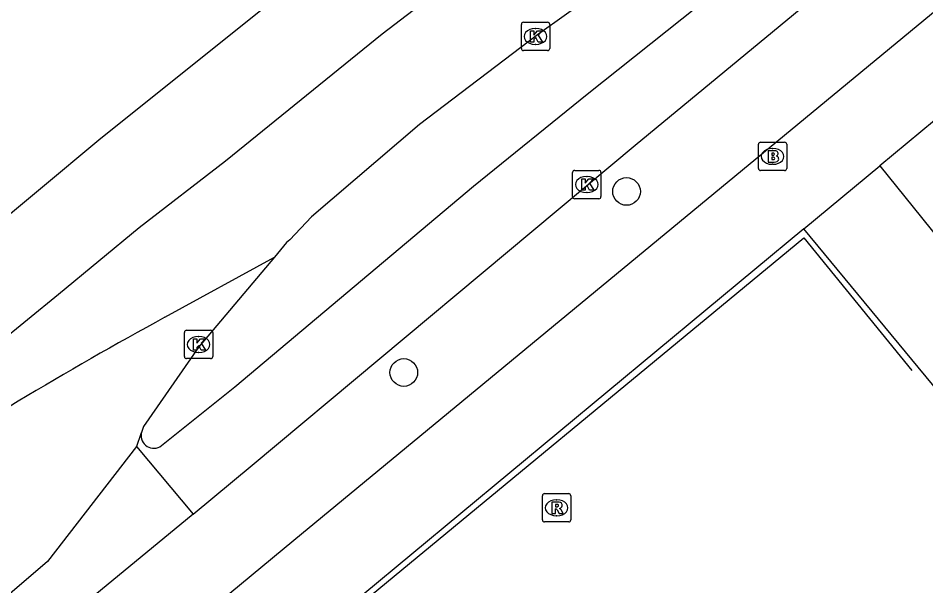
# Model space of a CAD drawing. Extents: x 162347 to 162868, y 381221 to 381813.
# Drawn here: x 162449.62 to 162481.67, y 381748.27 to 381768.31 of the extents above; entities that cross this region are included whole.
import ezdxf

# ---------------------------------------------------------------- set-up
doc = ezdxf.new("R2010")
doc.units = 0
for name, color, linetype in [('IMGEO_Boom', 7, 'Continuous'), ('IMGEO_Brandkraan', 7, 'Continuous'), ('IMGEO_Fietspad_open', 7, 'Continuous'), ('IMGEO_Hek', 7, 'Continuous'), ('IMGEO_Kolk', 7, 'Continuous'), ('IMGEO_Rijbaan_lokaal_open', 7, 'Continuous'), ('IMGEO_Rijbaan_regionaal_gesloten', 7, 'Continuous'), ('IMGEO_Rioolput', 7, 'Continuous'), ('IMGEO_Voetpad_open', 7, 'Continuous')]:
    doc.layers.add(name, color=color, linetype=linetype)

msp = doc.modelspace()

# ---------------------------------------------------------------- linework, layer by layer
at = {"layer": 'IMGEO_Boom'}
for centre in [(162471.099, 381762.191), (162463.235, 381755.798)]:
    msp.add_circle(centre, 0.489, dxfattribs=at)
at = {"layer": 'IMGEO_Brandkraan'}
for p, q in [((162475.754, 381763.004), (162475.754, 381763.856)), ((162475.829, 381763.93), (162476.681, 381763.93)), ((162476.242, 381763.71), (162476.267, 381763.71)), ((162476.755, 381763.856), (162476.755, 381763.004)), ((162476.265, 381763.15), (162476.24, 381763.15)), ((162476.681, 381762.93), (162475.829, 381762.93))]:
    msp.add_line(p, q, dxfattribs=at)
for points in [[(162475.754, 381763.004), (162475.754, 381763.856)], [(162475.829, 381763.93), (162476.681, 381763.93)], [(162476.755, 381763.856), (162476.755, 381763.004)], [(162476.102, 381763.63), (162476.102, 381763.23), (162476.315, 381763.23)], [(162476.333, 381763.63), (162476.102, 381763.63)], [(162476.281, 381763.549), (162476.227, 381763.549), (162476.227, 381763.473)], [(162476.227, 381763.473), (162476.28, 381763.473)], [(162476.289, 381763.397), (162476.227, 381763.397), (162476.227, 381763.316)], [(162476.227, 381763.316), (162476.289, 381763.316)], [(162476.681, 381762.93), (162475.829, 381762.93)]]:
    msp.add_lwpolyline(points, dxfattribs=at)
for centre, radius, start, end in [((162475.831, 381763.854), 0.0765, 91.552, 178.448), ((162475.831, 381763.854), 0.0765, 91.552, 178.448), ((162476.679, 381763.854), 0.0765, 1.552, 88.448), ((162476.679, 381763.854), 0.0765, 1.552, 88.448), ((162476.282, 381763.511), 0.0379, 267.8285, 90.9355), ((162476.29, 381763.356), 0.0404, 269.8759, 90.5077), ((162476.337, 381763.485), 0.145, 59.4692, 91.5367), ((162476.362, 381763.532), 0.0922, 285.5137, 58.1501), ((162476.367, 381763.34), 0.105, 301.3115, 78.989), ((162476.321, 381763.481), 0.251, 268.6676, 293.5347), ((162475.831, 381763.006), 0.0765, 181.552, 268.448), ((162475.831, 381763.006), 0.0765, 181.552, 268.448), ((162476.679, 381763.006), 0.0765, 271.552, 358.448), ((162476.679, 381763.006), 0.0765, 271.552, 358.448)]:
    msp.add_arc(centre, radius, start, end, dxfattribs=at)
for centre, major_axis, ratio, start_param, end_param in [((162476.241, 381763.43), (-0.387, 0.002), 0.722429, 4.712389, 7.853982), ((162476.266, 381763.43), (-0.39, 0.002), 0.717154, 1.570796, 4.712389)]:
    msp.add_ellipse(centre, major_axis=major_axis, ratio=ratio, start_param=start_param, end_param=end_param, dxfattribs=at)
at = {"layer": 'IMGEO_Fietspad_open'}
for points in [[(162454.619, 381753.172), (162457.272, 381755.297), (162465.698, 381762.373), (162469.707, 381765.621), (162473.627, 381768.749), (162479.401, 381773.49), (162487.669, 381779.887), (162492.847, 381783.857), (162496.837, 381786.624), (162497.383, 381787.061), (162497.586, 381787.208)], [(162455.794, 381750.801), (162457.878, 381752.522), (162471.4, 381763.826), (162478.211, 381769.449), (162484.993, 381774.972), (162487.946, 381777.388), (162488.724, 381777.94), (162491.487, 381780.055), (162492.604, 381780.797), (162498.222, 381784.754), (162498.716, 381785.09)], [(162453.794, 381753.188), (162455.794, 381750.801)], [(162455.794, 381750.801), (162451.521, 381747.272), (162447.905, 381744.275), (162433.442, 381732.29), (162428.876, 381728.513), (162426.389, 381726.442), (162426.314, 381726.37)]]:
    msp.add_lwpolyline(points, dxfattribs=at)
msp.add_arc((162454.41, 381753.572), 0.451, 161.3205, 297.5957, dxfattribs=at)
at = {"layer": 'IMGEO_Hek'}
msp.add_lwpolyline([(162463.106, 381743.006), (162460.263, 381746.426), (162477.364, 381760.553), (162481.17, 381755.868)], dxfattribs=at)
at = {"layer": 'IMGEO_Kolk'}
for p, q in [((162467.385, 381767.239), (162467.385, 381768.091)), ((162467.46, 381768.165), (162468.312, 381768.165)), ((162467.873, 381767.945), (162467.898, 381767.945)), ((162468.386, 381768.091), (162468.386, 381767.239)), ((162467.896, 381767.385), (162467.871, 381767.385)), ((162468.312, 381767.165), (162467.46, 381767.165)), ((162469.196, 381762.01), (162469.196, 381762.862)), ((162469.271, 381762.936), (162470.123, 381762.936)), ((162470.197, 381762.862), (162470.197, 381762.01)), ((162469.684, 381762.716), (162469.709, 381762.716)), ((162469.707, 381762.156), (162469.682, 381762.156)), ((162470.123, 381761.936), (162469.271, 381761.936)), ((162455.563, 381757.288), (162456.415, 381757.288)), ((162455.488, 381756.362), (162455.488, 381757.214)), ((162455.976, 381757.068), (162456.001, 381757.068)), ((162456.489, 381757.214), (162456.489, 381756.362)), ((162455.999, 381756.508), (162455.974, 381756.508)), ((162456.415, 381756.288), (162455.563, 381756.288))]:
    msp.add_line(p, q, dxfattribs=at)
for points in [[(162467.385, 381767.239), (162467.385, 381768.091)], [(162467.46, 381768.165), (162468.312, 381768.165)], [(162467.706, 381767.865), (162467.829, 381767.865), (162467.829, 381767.714), (162467.959, 381767.865), (162468.123, 381767.865), (162467.977, 381767.714), (162468.13, 381767.465), (162467.978, 381767.465), (162467.893, 381767.629), (162467.829, 381767.562), (162467.829, 381767.465), (162467.706, 381767.465), (162467.706, 381767.865)], [(162468.386, 381768.091), (162468.386, 381767.239)], [(162468.312, 381767.165), (162467.46, 381767.165)], [(162469.196, 381762.01), (162469.196, 381762.862)], [(162469.271, 381762.936), (162470.123, 381762.936)], [(162470.197, 381762.862), (162470.197, 381762.01)], [(162469.517, 381762.636), (162469.64, 381762.636), (162469.64, 381762.485), (162469.77, 381762.636), (162469.934, 381762.636), (162469.788, 381762.485), (162469.941, 381762.236), (162469.789, 381762.236), (162469.704, 381762.4), (162469.64, 381762.333), (162469.64, 381762.236), (162469.517, 381762.236), (162469.517, 381762.636)], [(162470.123, 381761.936), (162469.271, 381761.936)], [(162455.563, 381757.288), (162456.415, 381757.288)], [(162455.488, 381756.362), (162455.488, 381757.214)], [(162455.809, 381756.988), (162455.932, 381756.988), (162455.932, 381756.837), (162456.062, 381756.988), (162456.226, 381756.988), (162456.08, 381756.837), (162456.233, 381756.588), (162456.081, 381756.588), (162455.996, 381756.752), (162455.932, 381756.685), (162455.932, 381756.588), (162455.809, 381756.588), (162455.809, 381756.988)], [(162456.489, 381757.214), (162456.489, 381756.362)], [(162456.415, 381756.288), (162455.563, 381756.288)]]:
    msp.add_lwpolyline(points, dxfattribs=at)
for centre, start, end in [((162467.462, 381768.089), 91.552, 178.448), ((162467.462, 381768.089), 91.552, 178.448), ((162468.31, 381768.089), 1.552, 88.448), ((162468.31, 381768.089), 1.552, 88.448), ((162467.462, 381767.241), 181.552, 268.448), ((162467.462, 381767.241), 181.552, 268.448), ((162468.31, 381767.241), 271.552, 358.448), ((162468.31, 381767.241), 271.552, 358.448), ((162469.273, 381762.86), 91.552, 178.448), ((162469.273, 381762.86), 91.552, 178.448), ((162470.121, 381762.86), 1.552, 88.448), ((162470.121, 381762.86), 1.552, 88.448), ((162469.273, 381762.012), 181.552, 268.448), ((162469.273, 381762.012), 181.552, 268.448), ((162470.121, 381762.012), 271.552, 358.448), ((162470.121, 381762.012), 271.552, 358.448), ((162455.565, 381757.212), 91.552, 178.448), ((162455.565, 381757.212), 91.552, 178.448), ((162456.413, 381757.212), 1.552, 88.448), ((162456.413, 381757.212), 1.552, 88.448), ((162455.565, 381756.364), 181.552, 268.448), ((162455.565, 381756.364), 181.552, 268.448), ((162456.413, 381756.364), 271.552, 358.448), ((162456.413, 381756.364), 271.552, 358.448)]:
    msp.add_arc(centre, 0.0765, start, end, dxfattribs=at)
for centre, major_axis, ratio, start_param, end_param in [((162467.872, 381767.665), (-0.387, 0.002), 0.722429, 4.712389, 7.853982), ((162467.897, 381767.665), (-0.39, 0.002), 0.717154, 1.570796, 4.712389), ((162469.683, 381762.436), (-0.387, 0.002), 0.722429, 4.712389, 7.853982), ((162469.708, 381762.436), (-0.39, 0.002), 0.717154, 1.570796, 4.712389), ((162455.975, 381756.788), (-0.387, 0.002), 0.722429, 4.712389, 7.853982), ((162456, 381756.788), (-0.39, 0.002), 0.717154, 1.570796, 4.712389)]:
    msp.add_ellipse(centre, major_axis=major_axis, ratio=ratio, start_param=start_param, end_param=end_param, dxfattribs=at)
at = {"layer": 'IMGEO_Rijbaan_lokaal_open'}
for points in [[(162458.667, 381759.873), (162455.999, 381756.704), (162454.038, 381753.891), (162453.983, 381753.716)], [(162453.983, 381753.716), (162453.946, 381753.628), (162453.794, 381753.188)], [(162453.794, 381753.188), (162450.654, 381749.123), (162425.365, 381727.418)]]:
    msp.add_lwpolyline(points, dxfattribs=at)
at = {"layer": 'IMGEO_Rijbaan_regionaal_gesloten'}
for points in [[(162392.685, 381714.659), (162398.731, 381719.635), (162407.84, 381727.131), (162413.937, 381732.148), (162423.062, 381739.723), (162431.872, 381747.037), (162437.95, 381751.987), (162443.678, 381756.767), (162448.118, 381760.406), (162452.532, 381764.078), (162460.004, 381770.05), (162462.961, 381772.361), (162467.63, 381775.893), (162472.077, 381779.228), (162476.706, 381782.594), (162481.29, 381785.927), (162485.993, 381789.244), (162490.703, 381792.409), (162495.443, 381795.528), (162500.303, 381798.654), (162503.485, 381800.7), (162505.352, 381801.9)], [(162507.878, 381799.651), (162498.579, 381793.545), (162497.297, 381792.703), (162492.531, 381789.574), (162487.984, 381786.53), (162483.409, 381783.265), (162477.307, 381778.912), (162472.884, 381775.62), (162468.395, 381772.277), (162462.466, 381767.749), (162456.943, 381763.266), (162453.892, 381760.911), (162451.047, 381758.551), (162446.658, 381754.976), (162443.872, 381752.638), (162441.029, 381750.253), (162438.186, 381747.867), (162436.784, 381746.691), (162432.575, 381743.159)], [(162497.75, 381788.92), (162496.598, 381788.121), (162488.093, 381782.207), (162479.504, 381776.17), (162472.053, 381770.655), (162467.953, 381767.716), (162463.784, 381764.558), (162459.974, 381761.291), (162459.215, 381760.482), (162459.098, 381760.385), (162458.667, 381759.873)], [(162454.799, 381757.748), (162458.667, 381759.873)]]:
    msp.add_lwpolyline(points, dxfattribs=at)
msp.add_arc((162518.713, 381640.151), 133.844, 118.5241, 123.63556, dxfattribs=at)
at = {"layer": 'IMGEO_Rioolput'}
for p, q in [((162468.205, 381751.521), (162469.057, 381751.521)), ((162468.13, 381750.595), (162468.13, 381751.447)), ((162468.618, 381751.301), (162468.643, 381751.301)), ((162469.131, 381751.447), (162469.131, 381750.595)), ((162468.641, 381750.741), (162468.616, 381750.741)), ((162469.057, 381750.521), (162468.205, 381750.521))]:
    msp.add_line(p, q, dxfattribs=at)
for points in [[(162468.205, 381751.521), (162469.057, 381751.521)], [(162468.13, 381750.595), (162468.13, 381751.447)], [(162468.719, 381751.219), (162468.467, 381751.221), (162468.467, 381750.821)], [(162469.131, 381751.447), (162469.131, 381750.595)], [(162468.467, 381750.821), (162468.591, 381750.821), (162468.591, 381750.983), (162468.602, 381750.983)], [(162468.645, 381751.14), (162468.591, 381751.14), (162468.591, 381751.059)], [(162468.591, 381751.059), (162468.643, 381751.059)], [(162468.649, 381750.954), (162468.72, 381750.821), (162468.86, 381750.821), (162468.795, 381750.947)], [(162469.057, 381750.521), (162468.205, 381750.521)]]:
    msp.add_lwpolyline(points, dxfattribs=at)
for centre, radius, start, end in [((162468.207, 381751.445), 0.0765, 91.552, 178.448), ((162468.207, 381751.445), 0.0765, 91.552, 178.448), ((162469.055, 381751.445), 0.0765, 1.552, 88.448), ((162469.055, 381751.445), 0.0765, 1.552, 88.448), ((162468.718, 381751.109), 0.109, 350.3612, 89.416), ((162468.601, 381750.93), 0.0533, 26.0293, 88.6989), ((162468.627, 381751.248), 0.19, 274.7715, 282.9687), ((162468.651, 381751.044), 0.0964, 77.0061, 93.1865), ((162468.665, 381751.101), 0.0378, 276.6634, 79.6772), ((162468.716, 381751.109), 0.112, 277.5842, 350.9817), ((162468.7, 381750.894), 0.108, 29.5134, 73.7905), ((162468.207, 381750.597), 0.0765, 181.552, 268.448), ((162468.207, 381750.597), 0.0765, 181.552, 268.448), ((162469.055, 381750.597), 0.0765, 271.552, 358.448), ((162469.055, 381750.597), 0.0765, 271.552, 358.448)]:
    msp.add_arc(centre, radius, start, end, dxfattribs=at)
for centre, major_axis, ratio, start_param, end_param in [((162468.617, 381751.021), (-0.387, 0.002), 0.722429, 4.712389, 7.853982), ((162468.642, 381751.021), (-0.39, 0.002), 0.717154, 1.570796, 4.712389)]:
    msp.add_ellipse(centre, major_axis=major_axis, ratio=ratio, start_param=start_param, end_param=end_param, dxfattribs=at)
at = {"layer": 'IMGEO_Voetpad_open'}
for points in [[(162426.314, 381726.37), (162428.207, 381724.094), (162451.823, 381743.637), (162459.348, 381749.88), (162485.569, 381771.54), (162486.346, 381772.165), (162499.033, 381781.642), (162500.475, 381782.734), (162498.716, 381785.09)], [(162484.202, 381766.545), (162482.459, 381765.097), (162480.048, 381763.094)], [(162477.365, 381760.866), (162480.048, 381763.094)], [(162480.048, 381763.094), (162483.032, 381759.392)], [(162477.365, 381760.866), (162460.058, 381746.513)], [(162486.667, 381749.611), (162477.365, 381760.866)]]:
    msp.add_lwpolyline(points, dxfattribs=at)

doc.saveas('drawing.dxf')
